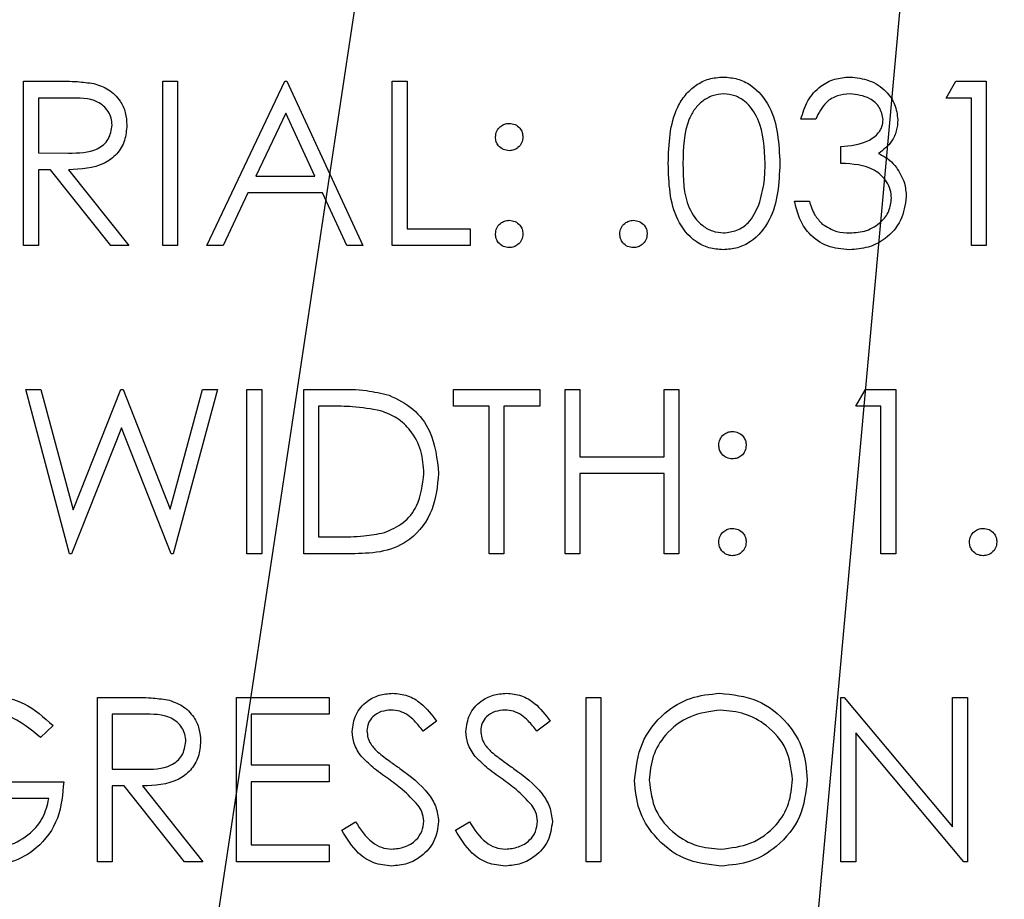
# Model space of a CAD drawing. Header units: inches. Extents: x 1880 to 2363, y -453 to -54.
# Tile 343 of 656: x 2039.987 to 2040.527, y -271.865 to -271.383. Entities that reach past the tile are written whole.
import ezdxf

# ---------------------------------------------------------------- set-up
doc = ezdxf.new("R2010")
doc.units = ezdxf.units.IN
doc.header["$LTSCALE"] = 0.5
doc.header["$MEASUREMENT"] = 0
doc.layers.add('DSS-M-S', color=53, linetype='Continuous')
doc.layers.add('SID-M-S', color=105, linetype='Continuous')

msp = doc.modelspace()

# ---------------------------------------------------------------- linework, layer by layer
at = {"layer": 'DSS-M-S', "linetype": 'Continuous', "lineweight": 25}
for p, q in [((2039.98961, -271.41653), (2040.00763, -271.41653)), ((2039.98961, -271.50653), (2039.98961, -271.41653)), ((2040.06577, -271.41653), (2040.07385, -271.41653)), ((2040.06577, -271.50653), (2040.06577, -271.41653)), ((2040.07385, -271.41653), (2040.07385, -271.50653)), ((2040.09, -271.50653), (2040.13269, -271.41653)), ((2040.13269, -271.41653), (2040.13385, -271.41653)), ((2040.13385, -271.41653), (2040.17538, -271.50653)), ((2040.19154, -271.41653), (2040.19961, -271.41653)), ((2040.19154, -271.50653), (2040.19154, -271.41653)), ((2040.19961, -271.41653), (2040.19961, -271.4973)), ((2040.495, -271.42576), (2040.50028, -271.41653)), ((2040.50028, -271.41653), (2040.51692, -271.41653)), ((2040.51692, -271.41653), (2040.51692, -271.50653)), ((2039.99769, -271.42576), (2039.99769, -271.45576)), ((2040.01457, -271.42576), (2039.99769, -271.42576)), ((2040.50885, -271.42576), (2040.495, -271.42576)), ((2040.50885, -271.50653), (2040.50885, -271.42576)), ((2040.13318, -271.43407), (2040.11688, -271.46845)), ((2040.14904, -271.46845), (2040.13318, -271.43407)), ((2040.42346, -271.4373), (2040.41538, -271.4373)), ((2039.99769, -271.45576), (2040.01417, -271.45588)), ((2040.43731, -271.46153), (2040.43731, -271.4523)), ((2039.99769, -271.46499), (2039.99769, -271.50653)), ((2040.00425, -271.46499), (2039.99769, -271.46499)), ((2040.03732, -271.50653), (2040.00425, -271.46499)), ((2040.01424, -271.46499), (2040.04731, -271.50653)), ((2040.11688, -271.46845), (2040.14904, -271.46845)), ((2040.1125, -271.47768), (2040.09882, -271.50653)), ((2040.1533, -271.47768), (2040.1125, -271.47768)), ((2040.1666, -271.50653), (2040.1533, -271.47768)), ((2040.41192, -271.4823), (2040.42, -271.4823)), ((2040.19961, -271.4973), (2040.23423, -271.4973)), ((2040.23423, -271.4973), (2040.23423, -271.50653)), ((2039.99769, -271.50653), (2039.98961, -271.50653)), ((2040.04731, -271.50653), (2040.03732, -271.50653)), ((2040.07385, -271.50653), (2040.06577, -271.50653)), ((2040.09882, -271.50653), (2040.09, -271.50653)), ((2040.17538, -271.50653), (2040.1666, -271.50653)), ((2040.23423, -271.50653), (2040.19154, -271.50653)), ((2040.51692, -271.50653), (2040.50885, -271.50653)), ((2039.99077, -271.58528), (2039.99912, -271.58528)), ((2040.01471, -271.67528), (2039.99077, -271.58528)), ((2039.99912, -271.58528), (2040.01673, -271.65128)), ((2040.01673, -271.65128), (2040.04293, -271.58528)), ((2040.04293, -271.58528), (2040.0441, -271.58528)), ((2040.0441, -271.58528), (2040.06981, -271.65083)), ((2040.06981, -271.65083), (2040.08751, -271.58528)), ((2040.09577, -271.58528), (2040.0715, -271.67528)), ((2040.08751, -271.58528), (2040.09577, -271.58528)), ((2040.11192, -271.58528), (2040.12, -271.58528)), ((2040.11192, -271.67528), (2040.11192, -271.58528)), ((2040.12, -271.58528), (2040.12, -271.67528)), ((2040.14308, -271.58528), (2040.16125, -271.58528)), ((2040.14308, -271.67528), (2040.14308, -271.58528)), ((2040.225, -271.58528), (2040.27231, -271.58528)), ((2040.225, -271.59451), (2040.225, -271.58528)), ((2040.27231, -271.58528), (2040.27231, -271.59451)), ((2040.28615, -271.58528), (2040.29423, -271.58528)), ((2040.28615, -271.67528), (2040.28615, -271.58528)), ((2040.29423, -271.58528), (2040.29423, -271.6222)), ((2040.34038, -271.58528), (2040.34846, -271.58528)), ((2040.34038, -271.6222), (2040.34038, -271.58528)), ((2040.34846, -271.58528), (2040.34846, -271.67528)), ((2040.44538, -271.59451), (2040.45067, -271.58528)), ((2040.45067, -271.58528), (2040.46731, -271.58528)), ((2040.46731, -271.58528), (2040.46731, -271.67528)), ((2040.15115, -271.59451), (2040.15115, -271.66605)), ((2040.15748, -271.59451), (2040.15115, -271.59451)), ((2040.24461, -271.59451), (2040.225, -271.59451)), ((2040.24461, -271.67528), (2040.24461, -271.59451)), ((2040.25269, -271.59451), (2040.25269, -271.67528)), ((2040.27231, -271.59451), (2040.25269, -271.59451)), ((2040.45923, -271.59451), (2040.44538, -271.59451)), ((2040.45923, -271.67528), (2040.45923, -271.59451)), ((2040.04327, -271.60644), (2040.01586, -271.67528)), ((2040.07035, -271.67528), (2040.04327, -271.60644)), ((2040.29423, -271.6222), (2040.34038, -271.6222)), ((2040.29423, -271.63143), (2040.29423, -271.67528)), ((2040.34038, -271.63143), (2040.29423, -271.63143)), ((2040.34038, -271.67528), (2040.34038, -271.63143)), ((2040.15115, -271.66605), (2040.16148, -271.66605)), ((2040.01586, -271.67528), (2040.01471, -271.67528)), ((2040.0715, -271.67528), (2040.07035, -271.67528)), ((2040.12, -271.67528), (2040.11192, -271.67528)), ((2040.17097, -271.67528), (2040.14308, -271.67528)), ((2040.25269, -271.67528), (2040.24461, -271.67528)), ((2040.29423, -271.67528), (2040.28615, -271.67528)), ((2040.34846, -271.67528), (2040.34038, -271.67528)), ((2040.46731, -271.67528), (2040.45923, -271.67528)), ((2040.03, -271.75403), (2040.04801, -271.75403)), ((2040.03, -271.84403), (2040.03, -271.75403)), ((2040.10615, -271.75403), (2040.15692, -271.75403)), ((2040.10615, -271.84403), (2040.10615, -271.75403)), ((2040.15692, -271.75403), (2040.15692, -271.76326)), ((2040.29769, -271.84403), (2040.29769, -271.75403)), ((2040.29769, -271.75403), (2040.30577, -271.75403)), ((2040.30577, -271.75403), (2040.30577, -271.84403)), ((2040.43731, -271.75403), (2040.439, -271.75403)), ((2040.43731, -271.84403), (2040.43731, -271.75403)), ((2040.439, -271.75403), (2040.49846, -271.82486)), ((2040.49846, -271.75403), (2040.50654, -271.75403)), ((2040.49846, -271.82486), (2040.49846, -271.75403)), ((2040.50654, -271.75403), (2040.50654, -271.84403)), ((2040.03808, -271.76326), (2040.03808, -271.79326)), ((2040.05495, -271.76326), (2040.03808, -271.76326)), ((2040.11423, -271.76326), (2040.11423, -271.79095)), ((2040.15692, -271.76326), (2040.11423, -271.76326)), ((2040.00577, -271.76939), (2039.99885, -271.77595)), ((2040.21577, -271.76695), (2040.20847, -271.77249)), ((2040.27808, -271.76695), (2040.27077, -271.77249)), ((2040.5047, -271.84403), (2040.44538, -271.77335)), ((2040.44538, -271.77335), (2040.44538, -271.84403)), ((2040.11423, -271.79095), (2040.15692, -271.79095)), ((2040.15692, -271.79095), (2040.15692, -271.80018)), ((2040.03808, -271.79326), (2040.05455, -271.79338)), ((2039.97346, -271.80018), (2040.01154, -271.80018)), ((2040.11423, -271.80018), (2040.11423, -271.8348)), ((2040.15692, -271.80018), (2040.11423, -271.80018)), ((2040.03808, -271.80249), (2040.03808, -271.84403)), ((2040.04464, -271.80249), (2040.03808, -271.80249)), ((2040.0777, -271.84403), (2040.04464, -271.80249)), ((2040.05463, -271.80249), (2040.08769, -271.84403)), ((2040.00346, -271.80941), (2039.97346, -271.80941)), ((2040.16385, -271.82667), (2040.17145, -271.8221)), ((2040.22615, -271.82667), (2040.23376, -271.8221)), ((2040.11423, -271.8348), (2040.15692, -271.8348)), ((2040.15692, -271.8348), (2040.15692, -271.84403)), ((2040.03808, -271.84403), (2040.03, -271.84403)), ((2040.08769, -271.84403), (2040.0777, -271.84403)), ((2040.15692, -271.84403), (2040.10615, -271.84403)), ((2040.30577, -271.84403), (2040.29769, -271.84403)), ((2040.44538, -271.84403), (2040.43731, -271.84403)), ((2040.50654, -271.84403), (2040.5047, -271.84403))]:
    msp.add_line(p, q, dxfattribs=at)
for points, knots in [([(2040.00763, -271.41653), (2040.01145, -271.41652), (2040.01827, -271.41649), (2040.02504, -271.41737), (2040.02802, -271.41775)], [0, 0, 0, 0, 0.56024, 1, 1, 1, 1]), ([(2040.02802, -271.41775), (2040.03084, -271.41869), (2040.03649, -271.42056), (2040.04243, -271.42663), (2040.04571, -271.43361), (2040.046, -271.43827), (2040.04615, -271.4406)], [0, 0, 0, 0, 0.279797, 0.5595, 0.779626, 1, 1, 1, 1]), ([(2040.34269, -271.46156), (2040.34304, -271.45082), (2040.34348, -271.43737), (2040.35186, -271.42385), (2040.35771, -271.41848), (2040.36489, -271.41486), (2040.37015, -271.41443), (2040.37278, -271.41422)], [0, 0, 0, 0, 0.498702, 0.6241765, 0.7494675, 0.8747453, 1, 1, 1, 1]), ([(2040.37278, -271.41422), (2040.37543, -271.41443), (2040.38073, -271.41486), (2040.39039, -271.41955), (2040.40255, -271.43457), (2040.40333, -271.45076), (2040.40385, -271.46156)], [0, 0, 0, 0, 0.1256001, 0.2511969, 0.5005813, 1, 1, 1, 1]), ([(2040.41538, -271.4373), (2040.41642, -271.43384), (2040.41849, -271.42692), (2040.42537, -271.41927), (2040.43369, -271.41488), (2040.43935, -271.41444), (2040.44218, -271.41422)], [0, 0, 0, 0, 0.280288, 0.55968, 0.779747, 1, 1, 1, 1]), ([(2040.44218, -271.41422), (2040.44582, -271.41461), (2040.4531, -271.41539), (2040.46182, -271.42118), (2040.46736, -271.42903), (2040.46809, -271.43475), (2040.46846, -271.4376)], [0, 0, 0, 0, 0.280085, 0.559868, 0.780099, 1, 1, 1, 1]), ([(2040.37305, -271.42345), (2040.37099, -271.42366), (2040.36686, -271.42407), (2040.36139, -271.42723), (2040.35702, -271.43166), (2040.35107, -271.44262), (2040.3509, -271.45313), (2040.35077, -271.46153)], [0, 0, 0, 0, 0.125139, 0.250418, 0.375519, 0.500847, 1, 1, 1, 1]), ([(2040.39577, -271.46153), (2040.39544, -271.45317), (2040.39494, -271.44065), (2040.38651, -271.42828), (2040.37923, -271.4241), (2040.37511, -271.42367), (2040.37305, -271.42345)], [0, 0, 0, 0, 0.5000715, 0.7490206, 0.8745985, 1, 1, 1, 1]), ([(2040.44228, -271.42345), (2040.43994, -271.42364), (2040.43527, -271.42401), (2040.42783, -271.42851), (2040.42512, -271.43396), (2040.42346, -271.4373)], [0, 0, 0, 0, 0.280636, 0.560364, 1, 1, 1, 1]), ([(2040.46038, -271.43757), (2040.45993, -271.43521), (2040.45901, -271.43048), (2040.45212, -271.42465), (2040.44601, -271.42391), (2040.44228, -271.42345)], [0, 0, 0, 0, 0.278859, 0.560074, 1, 1, 1, 1]), ([(2040.03808, -271.44058), (2040.03798, -271.43926), (2040.03778, -271.43662), (2040.03599, -271.43303), (2040.03346, -271.42998), (2040.02679, -271.42558), (2040.02, -271.42568), (2040.01457, -271.42576)], [0, 0, 0, 0, 0.1253074, 0.250617, 0.3759543, 0.5012806, 1, 1, 1, 1]), ([(2040.01417, -271.45588), (2040.0197, -271.45587), (2040.02662, -271.45585), (2040.03344, -271.45145), (2040.03701, -271.44732), (2040.03765, -271.44327), (2040.03808, -271.44058)], [0, 0, 0, 0, 0.4998271, 0.6254978, 0.7512079, 1, 1, 1, 1]), ([(2040.04615, -271.4406), (2040.04592, -271.44344), (2040.04545, -271.44913), (2040.041, -271.45669), (2040.03085, -271.46425), (2040.02109, -271.46469), (2040.01424, -271.46499)], [0, 0, 0, 0, 0.18712, 0.373979, 0.560911, 1, 1, 1, 1]), ([(2040.24808, -271.4471), (2040.24821, -271.446), (2040.24849, -271.44379), (2040.25052, -271.44135), (2040.25298, -271.43985), (2040.25471, -271.43969), (2040.25558, -271.4396)], [0, 0, 0, 0, 0.2795852, 0.5594544, 0.7796968, 1, 1, 1, 1]), ([(2040.25558, -271.4396), (2040.25669, -271.43973), (2040.2589, -271.43998), (2040.26133, -271.44205), (2040.26287, -271.44449), (2040.26301, -271.44623), (2040.26308, -271.4471)], [0, 0, 0, 0, 0.279602, 0.559212, 0.779475, 1, 1, 1, 1]), ([(2040.43731, -271.4523), (2040.44239, -271.45183), (2040.45002, -271.45112), (2040.45747, -271.44584), (2040.46002, -271.44136), (2040.46026, -271.43883), (2040.46038, -271.43757)], [0, 0, 0, 0, 0.499418, 0.749016, 0.874544, 1, 1, 1, 1]), ([(2040.46846, -271.4376), (2040.46831, -271.43968), (2040.46802, -271.44384), (2040.46478, -271.45075), (2040.46054, -271.45408), (2040.45795, -271.45612)], [0, 0, 0, 0, 0.280508, 0.560792, 1, 1, 1, 1]), ([(2040.25558, -271.4546), (2040.25447, -271.45448), (2040.25226, -271.45422), (2040.24981, -271.45217), (2040.24831, -271.44971), (2040.24815, -271.44797), (2040.24808, -271.4471)], [0, 0, 0, 0, 0.279647, 0.559299, 0.779615, 1, 1, 1, 1]), ([(2040.26308, -271.4471), (2040.26295, -271.44821), (2040.2627, -271.45043), (2040.26064, -271.45287), (2040.25819, -271.45439), (2040.25645, -271.45453), (2040.25558, -271.4546)], [0, 0, 0, 0, 0.2795175, 0.5593264, 0.7795441, 1, 1, 1, 1]), ([(2040.45795, -271.45612), (2040.46005, -271.45721), (2040.46379, -271.45917), (2040.46651, -271.46238), (2040.4677, -271.4638)], [0, 0, 0, 0, 0.559795, 1, 1, 1, 1]), ([(2040.37278, -271.50884), (2040.37016, -271.50862), (2040.3649, -271.50819), (2040.35535, -271.50348), (2040.34352, -271.48836), (2040.34302, -271.47229), (2040.34269, -271.46156)], [0, 0, 0, 0, 0.125551, 0.25109, 0.50025, 1, 1, 1, 1]), ([(2040.35077, -271.46153), (2040.35083, -271.46994), (2040.35093, -271.48254), (2040.35958, -271.49482), (2040.36688, -271.49894), (2040.37099, -271.49938), (2040.37305, -271.4996)], [0, 0, 0, 0, 0.500291, 0.749086, 0.874606, 1, 1, 1, 1]), ([(2040.40385, -271.46156), (2040.40334, -271.47237), (2040.40259, -271.48856), (2040.39035, -271.50348), (2040.38072, -271.50819), (2040.37543, -271.50862), (2040.37278, -271.50884)], [0, 0, 0, 0, 0.499407, 0.748743, 0.874372, 1, 1, 1, 1]), ([(2040.39236, -271.48415), (2040.39351, -271.48001), (2040.39556, -271.47259), (2040.3957, -271.46491), (2040.39577, -271.46153)], [0, 0, 0, 0, 0.559599, 1, 1, 1, 1]), ([(2040.465, -271.48057), (2040.46487, -271.479), (2040.46461, -271.47586), (2040.4618, -271.47018), (2040.45343, -271.46243), (2040.44376, -271.46189), (2040.43731, -271.46153)], [0, 0, 0, 0, 0.125587, 0.251191, 0.500605, 1, 1, 1, 1]), ([(2040.4677, -271.4638), (2040.46943, -271.46655), (2040.47251, -271.47148), (2040.4729, -271.47725), (2040.47308, -271.47979)], [0, 0, 0, 0, 0.559419, 1, 1, 1, 1]), ([(2040.44194, -271.50884), (2040.43781, -271.50847), (2040.42956, -271.50775), (2040.41982, -271.50084), (2040.41416, -271.49175), (2040.41267, -271.48545), (2040.41192, -271.4823)], [0, 0, 0, 0, 0.279886, 0.558979, 0.779263, 1, 1, 1, 1]), ([(2040.42, -271.4823), (2040.42082, -271.48491), (2040.42229, -271.48958), (2040.4256, -271.49316), (2040.42705, -271.49474)], [0, 0, 0, 0, 0.560694, 1, 1, 1, 1]), ([(2040.47308, -271.47979), (2040.47243, -271.48421), (2040.47114, -271.49305), (2040.46269, -271.50275), (2040.4524, -271.50803), (2040.44543, -271.50857), (2040.44194, -271.50884)], [0, 0, 0, 0, 0.279304, 0.558838, 0.779277, 1, 1, 1, 1]), ([(2040.44208, -271.4996), (2040.44521, -271.4994), (2040.45144, -271.49898), (2040.45898, -271.49431), (2040.46409, -271.4879), (2040.4647, -271.48301), (2040.465, -271.48057)], [0, 0, 0, 0, 0.280599, 0.560151, 0.780303, 1, 1, 1, 1]), ([(2040.37305, -271.4996), (2040.37551, -271.4993), (2040.38043, -271.49868), (2040.38803, -271.49354), (2040.39072, -271.48771), (2040.39236, -271.48415)], [0, 0, 0, 0, 0.280257, 0.560781, 1, 1, 1, 1]), ([(2040.24808, -271.50018), (2040.24821, -271.49908), (2040.24847, -271.49686), (2040.25051, -271.49441), (2040.25297, -271.49291), (2040.25471, -271.49276), (2040.25558, -271.49268)], [0, 0, 0, 0, 0.279576, 0.559284, 0.779552, 1, 1, 1, 1]), ([(2040.25558, -271.49268), (2040.25669, -271.49281), (2040.2589, -271.49306), (2040.26133, -271.49512), (2040.26287, -271.49757), (2040.26301, -271.49931), (2040.26308, -271.50018)], [0, 0, 0, 0, 0.279602, 0.559212, 0.779475, 1, 1, 1, 1]), ([(2040.31615, -271.50018), (2040.31628, -271.49908), (2040.31655, -271.49686), (2040.31858, -271.49441), (2040.32105, -271.49291), (2040.32278, -271.49276), (2040.32365, -271.49268)], [0, 0, 0, 0, 0.279576, 0.559284, 0.779552, 1, 1, 1, 1]), ([(2040.32365, -271.49268), (2040.32476, -271.49281), (2040.32698, -271.49306), (2040.32941, -271.49512), (2040.33095, -271.49757), (2040.33108, -271.49931), (2040.33115, -271.50018)], [0, 0, 0, 0, 0.279602, 0.559212, 0.779475, 1, 1, 1, 1]), ([(2040.42705, -271.49474), (2040.42964, -271.49635), (2040.43426, -271.49925), (2040.43969, -271.4995), (2040.44208, -271.4996)], [0, 0, 0, 0, 0.558748, 1, 1, 1, 1]), ([(2040.25558, -271.50768), (2040.25447, -271.50755), (2040.25227, -271.50727), (2040.24983, -271.50524), (2040.24832, -271.50278), (2040.24816, -271.50105), (2040.24808, -271.50018)], [0, 0, 0, 0, 0.279581, 0.559143, 0.779575, 1, 1, 1, 1]), ([(2040.26308, -271.50018), (2040.26295, -271.50129), (2040.26268, -271.5035), (2040.26063, -271.50594), (2040.25818, -271.50745), (2040.25644, -271.5076), (2040.25558, -271.50768)], [0, 0, 0, 0, 0.279469, 0.559358, 0.779674, 1, 1, 1, 1]), ([(2040.32365, -271.50768), (2040.32255, -271.50755), (2040.32034, -271.50727), (2040.3179, -271.50524), (2040.3164, -271.50278), (2040.31623, -271.50105), (2040.31615, -271.50018)], [0, 0, 0, 0, 0.279581, 0.559143, 0.779575, 1, 1, 1, 1]), ([(2040.33115, -271.50018), (2040.33102, -271.50129), (2040.33076, -271.5035), (2040.32871, -271.50594), (2040.32626, -271.50745), (2040.32452, -271.5076), (2040.32365, -271.50768)], [0, 0, 0, 0, 0.279469, 0.559358, 0.779674, 1, 1, 1, 1]), ([(2040.16125, -271.58528), (2040.16666, -271.58528), (2040.17631, -271.58529), (2040.18569, -271.58754), (2040.18981, -271.58852)], [0, 0, 0, 0, 0.560445, 1, 1, 1, 1]), ([(2040.18981, -271.58852), (2040.19439, -271.59074), (2040.20355, -271.59518), (2040.21469, -271.61035), (2040.21608, -271.62343), (2040.21692, -271.63141)], [0, 0, 0, 0, 0.280264, 0.560715, 1, 1, 1, 1]), ([(2040.18514, -271.59703), (2040.18002, -271.59613), (2040.17086, -271.59452), (2040.16157, -271.59451), (2040.15748, -271.59451)], [0, 0, 0, 0, 0.559542, 1, 1, 1, 1]), ([(2040.20885, -271.6314), (2040.20855, -271.62718), (2040.20797, -271.61877), (2040.20239, -271.60817), (2040.19443, -271.60059), (2040.18824, -271.59822), (2040.18514, -271.59703)], [0, 0, 0, 0, 0.280178, 0.559765, 0.779797, 1, 1, 1, 1]), ([(2040.37038, -271.61585), (2040.37052, -271.61475), (2040.37079, -271.61254), (2040.37283, -271.6101), (2040.37528, -271.6086), (2040.37702, -271.60844), (2040.37788, -271.60835)], [0, 0, 0, 0, 0.279585, 0.559454, 0.779697, 1, 1, 1, 1]), ([(2040.37788, -271.60835), (2040.37899, -271.60848), (2040.38121, -271.60873), (2040.38364, -271.6108), (2040.38518, -271.61324), (2040.38532, -271.61498), (2040.38538, -271.61585)], [0, 0, 0, 0, 0.279602, 0.559212, 0.779475, 1, 1, 1, 1]), ([(2040.37788, -271.62335), (2040.37678, -271.62323), (2040.37456, -271.62297), (2040.37212, -271.62092), (2040.37061, -271.61846), (2040.37046, -271.61672), (2040.37038, -271.61585)], [0, 0, 0, 0, 0.2796468, 0.5592988, 0.7796148, 1, 1, 1, 1]), ([(2040.38538, -271.61585), (2040.38526, -271.61696), (2040.38501, -271.61918), (2040.38295, -271.62162), (2040.3805, -271.62314), (2040.37876, -271.62328), (2040.37788, -271.62335)], [0, 0, 0, 0, 0.2795175, 0.5593264, 0.7795441, 1, 1, 1, 1]), ([(2040.21692, -271.63141), (2040.21626, -271.63817), (2040.21495, -271.65166), (2040.20329, -271.66777), (2040.18691, -271.6748), (2040.17629, -271.67512), (2040.17097, -271.67528)], [0, 0, 0, 0, 0.280124, 0.559248, 0.778837, 1, 1, 1, 1]), ([(2040.18721, -271.66376), (2040.1908, -271.66218), (2040.19799, -271.65903), (2040.20705, -271.64766), (2040.20817, -271.63756), (2040.20885, -271.6314)], [0, 0, 0, 0, 0.280536, 0.561015, 1, 1, 1, 1]), ([(2040.37038, -271.66893), (2040.37052, -271.66783), (2040.37078, -271.66561), (2040.37281, -271.66316), (2040.37528, -271.66166), (2040.37701, -271.66151), (2040.37788, -271.66143)], [0, 0, 0, 0, 0.2795762, 0.5592837, 0.7795524, 1, 1, 1, 1]), ([(2040.37788, -271.66143), (2040.37899, -271.66156), (2040.38121, -271.66181), (2040.38364, -271.66387), (2040.38518, -271.66632), (2040.38532, -271.66806), (2040.38538, -271.66893)], [0, 0, 0, 0, 0.279602, 0.559212, 0.779475, 1, 1, 1, 1]), ([(2040.50769, -271.66893), (2040.50782, -271.66783), (2040.50809, -271.66561), (2040.51012, -271.66316), (2040.51258, -271.66166), (2040.51432, -271.66151), (2040.51519, -271.66143)], [0, 0, 0, 0, 0.279576, 0.559284, 0.779552, 1, 1, 1, 1]), ([(2040.51519, -271.66143), (2040.5163, -271.66156), (2040.51852, -271.66181), (2040.52095, -271.66387), (2040.52249, -271.66632), (2040.52262, -271.66806), (2040.52269, -271.66893)], [0, 0, 0, 0, 0.279602, 0.559212, 0.779475, 1, 1, 1, 1]), ([(2040.16148, -271.66605), (2040.16633, -271.66606), (2040.17498, -271.66608), (2040.18348, -271.66447), (2040.18721, -271.66376)], [0, 0, 0, 0, 0.560426, 1, 1, 1, 1]), ([(2040.37788, -271.67643), (2040.37678, -271.6763), (2040.37457, -271.67602), (2040.37213, -271.67399), (2040.37063, -271.67153), (2040.37046, -271.6698), (2040.37038, -271.66893)], [0, 0, 0, 0, 0.2795812, 0.5591432, 0.7795754, 1, 1, 1, 1]), ([(2040.38538, -271.66893), (2040.38525, -271.67004), (2040.38499, -271.67225), (2040.38294, -271.67469), (2040.38049, -271.6762), (2040.37875, -271.67635), (2040.37788, -271.67643)], [0, 0, 0, 0, 0.279469, 0.559358, 0.779674, 1, 1, 1, 1]), ([(2040.51519, -271.67643), (2040.51409, -271.6763), (2040.51188, -271.67602), (2040.50944, -271.67399), (2040.50793, -271.67153), (2040.50777, -271.6698), (2040.50769, -271.66893)], [0, 0, 0, 0, 0.279581, 0.559143, 0.779575, 1, 1, 1, 1]), ([(2040.52269, -271.66893), (2040.52256, -271.67004), (2040.5223, -271.67225), (2040.52025, -271.67469), (2040.5178, -271.6762), (2040.51606, -271.67635), (2040.51519, -271.67643)], [0, 0, 0, 0, 0.279469, 0.559358, 0.779674, 1, 1, 1, 1]), ([(2039.96533, -271.75172), (2039.9739, -271.75279), (2039.98923, -271.7547), (2040.0007, -271.76489), (2040.00577, -271.76939)], [0, 0, 0, 0, 0.558579, 1, 1, 1, 1]), ([(2040.16961, -271.77272), (2040.17, -271.76953), (2040.17078, -271.76314), (2040.17693, -271.7562), (2040.18428, -271.75236), (2040.18929, -271.75193), (2040.19179, -271.75172)], [0, 0, 0, 0, 0.279553, 0.558798, 0.779378, 1, 1, 1, 1]), ([(2040.19179, -271.75172), (2040.19456, -271.75199), (2040.2001, -271.75253), (2040.20878, -271.75783), (2040.21312, -271.76349), (2040.21577, -271.76695)], [0, 0, 0, 0, 0.27975, 0.559501, 1, 1, 1, 1]), ([(2040.23192, -271.77272), (2040.23231, -271.76953), (2040.23309, -271.76314), (2040.23924, -271.7562), (2040.24659, -271.75236), (2040.25159, -271.75193), (2040.2541, -271.75172)], [0, 0, 0, 0, 0.2795526, 0.5587984, 0.7793777, 1, 1, 1, 1]), ([(2040.2541, -271.75172), (2040.25687, -271.75199), (2040.26241, -271.75253), (2040.27109, -271.75783), (2040.27542, -271.76349), (2040.27808, -271.76695)], [0, 0, 0, 0, 0.27975, 0.559501, 1, 1, 1, 1]), ([(2040.32423, -271.79942), (2040.32506, -271.79248), (2040.32672, -271.7786), (2040.33904, -271.76278), (2040.35459, -271.75335), (2040.3655, -271.75226), (2040.37096, -271.75172)], [0, 0, 0, 0, 0.279731, 0.5593268, 0.7796805, 1, 1, 1, 1]), ([(2040.37096, -271.75172), (2040.37801, -271.75246), (2040.39211, -271.75394), (2040.40788, -271.76671), (2040.41746, -271.78239), (2040.41838, -271.79346), (2040.41885, -271.79899)], [0, 0, 0, 0, 0.279767, 0.559358, 0.779571, 1, 1, 1, 1]), ([(2040.04801, -271.75403), (2040.05183, -271.75402), (2040.05866, -271.75399), (2040.06543, -271.75487), (2040.0684, -271.75525)], [0, 0, 0, 0, 0.56024, 1, 1, 1, 1]), ([(2040.0684, -271.75525), (2040.07122, -271.75619), (2040.07687, -271.75806), (2040.08281, -271.76413), (2040.08609, -271.77111), (2040.08639, -271.77577), (2040.08654, -271.7781)], [0, 0, 0, 0, 0.279797, 0.5595, 0.779626, 1, 1, 1, 1]), ([(2039.99885, -271.77595), (2039.99328, -271.77137), (2039.98334, -271.7632), (2039.97065, -271.76164), (2039.96506, -271.76095)], [0, 0, 0, 0, 0.55984, 1, 1, 1, 1]), ([(2040.07846, -271.77808), (2040.07836, -271.77676), (2040.07817, -271.77412), (2040.07638, -271.77053), (2040.07385, -271.76748), (2040.06717, -271.76308), (2040.06038, -271.76318), (2040.05495, -271.76326)], [0, 0, 0, 0, 0.125307, 0.250617, 0.375954, 0.501281, 1, 1, 1, 1]), ([(2040.19089, -271.76095), (2040.18906, -271.76109), (2040.18541, -271.76137), (2040.18102, -271.76418), (2040.17813, -271.76803), (2040.17784, -271.77091), (2040.17769, -271.77235)], [0, 0, 0, 0, 0.280274, 0.559931, 0.77992, 1, 1, 1, 1]), ([(2040.20847, -271.77249), (2040.20691, -271.77055), (2040.20435, -271.76737), (2040.20013, -271.76352), (2040.19572, -271.76132), (2040.1925, -271.76108), (2040.19089, -271.76095)], [0, 0, 0, 0, 0.340409, 0.560482, 0.78018, 1, 1, 1, 1]), ([(2040.2532, -271.76095), (2040.25137, -271.76109), (2040.24772, -271.76137), (2040.24332, -271.76418), (2040.24044, -271.76803), (2040.24015, -271.77091), (2040.24, -271.77235)], [0, 0, 0, 0, 0.280274, 0.559931, 0.77992, 1, 1, 1, 1]), ([(2040.27077, -271.77249), (2040.26922, -271.77055), (2040.26666, -271.76737), (2040.26243, -271.76352), (2040.25802, -271.76132), (2040.25481, -271.76108), (2040.2532, -271.76095)], [0, 0, 0, 0, 0.340409, 0.560482, 0.78018, 1, 1, 1, 1]), ([(2040.37136, -271.76095), (2040.36568, -271.76169), (2040.35431, -271.76316), (2040.34131, -271.77319), (2040.33353, -271.78594), (2040.33272, -271.79491), (2040.33231, -271.79939)], [0, 0, 0, 0, 0.279627, 0.55935, 0.77963, 1, 1, 1, 1]), ([(2040.41077, -271.79897), (2040.41008, -271.79326), (2040.4087, -271.78183), (2040.39774, -271.76944), (2040.38477, -271.76227), (2040.37583, -271.76139), (2040.37136, -271.76095)], [0, 0, 0, 0, 0.279468, 0.55887, 0.779516, 1, 1, 1, 1]), ([(2040.17464, -271.78643), (2040.17306, -271.78409), (2040.17023, -271.77992), (2040.1698, -271.77492), (2040.16961, -271.77272)], [0, 0, 0, 0, 0.55984, 1, 1, 1, 1]), ([(2040.17769, -271.77235), (2040.1778, -271.7736), (2040.17801, -271.77611), (2040.17996, -271.78025), (2040.18223, -271.78256), (2040.18362, -271.78397)], [0, 0, 0, 0, 0.279946, 0.559774, 1, 1, 1, 1]), ([(2040.23695, -271.78643), (2040.23537, -271.78409), (2040.23253, -271.77992), (2040.23211, -271.77492), (2040.23192, -271.77272)], [0, 0, 0, 0, 0.55984, 1, 1, 1, 1]), ([(2040.24, -271.77235), (2040.24011, -271.7736), (2040.24032, -271.77611), (2040.24227, -271.78025), (2040.24454, -271.78256), (2040.24593, -271.78397)], [0, 0, 0, 0, 0.279946, 0.559774, 1, 1, 1, 1]), ([(2040.05455, -271.79338), (2040.06008, -271.79337), (2040.067, -271.79335), (2040.07383, -271.78895), (2040.0774, -271.78482), (2040.07804, -271.78077), (2040.07846, -271.77808)], [0, 0, 0, 0, 0.499827, 0.625498, 0.751208, 1, 1, 1, 1]), ([(2040.08654, -271.7781), (2040.0863, -271.78094), (2040.08583, -271.78663), (2040.08138, -271.79419), (2040.07124, -271.80175), (2040.06147, -271.80219), (2040.05463, -271.80249)], [0, 0, 0, 0, 0.18712, 0.373979, 0.560911, 1, 1, 1, 1]), ([(2040.18362, -271.78397), (2040.18584, -271.7857), (2040.18981, -271.78878), (2040.19391, -271.79166), (2040.19572, -271.79293)], [0, 0, 0, 0, 0.559906, 1, 1, 1, 1]), ([(2040.24593, -271.78397), (2040.24815, -271.7857), (2040.25212, -271.78878), (2040.25622, -271.79166), (2040.25803, -271.79293)], [0, 0, 0, 0, 0.559906, 1, 1, 1, 1]), ([(2040.18939, -271.79867), (2040.18646, -271.79659), (2040.18122, -271.79289), (2040.17665, -271.7884), (2040.17464, -271.78643)], [0, 0, 0, 0, 0.5604127, 1, 1, 1, 1]), ([(2040.2517, -271.79867), (2040.24877, -271.79659), (2040.24353, -271.79289), (2040.23896, -271.7884), (2040.23695, -271.78643)], [0, 0, 0, 0, 0.5604127, 1, 1, 1, 1]), ([(2040.19572, -271.79293), (2040.20136, -271.79711), (2040.20922, -271.80293), (2040.21591, -271.81377), (2040.21659, -271.81924), (2040.21692, -271.82198)], [0, 0, 0, 0, 0.560115, 0.780284, 1, 1, 1, 1]), ([(2040.25803, -271.79293), (2040.26367, -271.79711), (2040.27153, -271.80293), (2040.27822, -271.81377), (2040.27889, -271.81924), (2040.27923, -271.82198)], [0, 0, 0, 0, 0.560115, 0.780284, 1, 1, 1, 1]), ([(2040.01154, -271.80018), (2040.01098, -271.80698), (2040.00988, -271.82054), (2039.99849, -271.83658), (2039.98293, -271.84524), (2039.97228, -271.84597), (2039.96695, -271.84634)], [0, 0, 0, 0, 0.280351, 0.559367, 0.779371, 1, 1, 1, 1]), ([(2040.20562, -271.81302), (2040.20285, -271.81005), (2040.19789, -271.80475), (2040.19199, -271.80053), (2040.18939, -271.79867)], [0, 0, 0, 0, 0.559496, 1, 1, 1, 1]), ([(2040.26793, -271.81302), (2040.26515, -271.81005), (2040.2602, -271.80475), (2040.2543, -271.80053), (2040.2517, -271.79867)], [0, 0, 0, 0, 0.559496, 1, 1, 1, 1]), ([(2040.37168, -271.84634), (2040.36471, -271.84556), (2040.35076, -271.84402), (2040.33525, -271.8313), (2040.32568, -271.81585), (2040.32471, -271.8049), (2040.32423, -271.79942)], [0, 0, 0, 0, 0.279663, 0.559354, 0.779636, 1, 1, 1, 1]), ([(2040.33231, -271.79939), (2040.333, -271.80506), (2040.33437, -271.81641), (2040.34525, -271.82864), (2040.358, -271.83601), (2040.3669, -271.83674), (2040.37136, -271.8371)], [0, 0, 0, 0, 0.279416, 0.559077, 0.779478, 1, 1, 1, 1]), ([(2040.37136, -271.8371), (2040.37707, -271.83645), (2040.3885, -271.83515), (2040.40174, -271.8253), (2040.40953, -271.81246), (2040.41035, -271.80347), (2040.41077, -271.79897)], [0, 0, 0, 0, 0.2798297, 0.559389, 0.7796538, 1, 1, 1, 1]), ([(2040.41885, -271.79899), (2040.41805, -271.80598), (2040.41647, -271.81994), (2040.40365, -271.83543), (2040.38814, -271.84493), (2040.37717, -271.84587), (2040.37168, -271.84634)], [0, 0, 0, 0, 0.27963, 0.559343, 0.779597, 1, 1, 1, 1]), ([(2039.96766, -271.8371), (2039.9723, -271.83675), (2039.98158, -271.83604), (2039.99298, -271.82935), (2040.00088, -271.8201), (2040.0026, -271.81297), (2040.00346, -271.80941)], [0, 0, 0, 0, 0.280254, 0.559912, 0.779941, 1, 1, 1, 1]), ([(2040.20885, -271.82185), (2040.20862, -271.82006), (2040.20823, -271.81685), (2040.20642, -271.81419), (2040.20562, -271.81302)], [0, 0, 0, 0, 0.5589902, 1, 1, 1, 1]), ([(2040.27115, -271.82185), (2040.27093, -271.82006), (2040.27054, -271.81685), (2040.26872, -271.81419), (2040.26793, -271.81302)], [0, 0, 0, 0, 0.5589902, 1, 1, 1, 1]), ([(2040.17145, -271.8221), (2040.17413, -271.82622), (2040.17786, -271.83195), (2040.18548, -271.83651), (2040.1893, -271.83691), (2040.19121, -271.8371)], [0, 0, 0, 0, 0.559321, 0.779782, 1, 1, 1, 1]), ([(2040.19121, -271.8371), (2040.19363, -271.83686), (2040.19847, -271.83638), (2040.20438, -271.83274), (2040.20813, -271.82755), (2040.20861, -271.82375), (2040.20885, -271.82185)], [0, 0, 0, 0, 0.280276, 0.560148, 0.780153, 1, 1, 1, 1]), ([(2040.21692, -271.82198), (2040.21642, -271.82566), (2040.21541, -271.83303), (2040.20822, -271.84087), (2040.19991, -271.84563), (2040.19411, -271.8461), (2040.19121, -271.84634)], [0, 0, 0, 0, 0.279183, 0.559085, 0.779446, 1, 1, 1, 1]), ([(2040.23376, -271.8221), (2040.23644, -271.82622), (2040.24017, -271.83195), (2040.24779, -271.83651), (2040.25161, -271.83691), (2040.25352, -271.8371)], [0, 0, 0, 0, 0.559321, 0.779782, 1, 1, 1, 1]), ([(2040.25352, -271.8371), (2040.25594, -271.83686), (2040.26078, -271.83638), (2040.26669, -271.83274), (2040.27044, -271.82755), (2040.27092, -271.82375), (2040.27115, -271.82185)], [0, 0, 0, 0, 0.280276, 0.560148, 0.780153, 1, 1, 1, 1]), ([(2040.27923, -271.82198), (2040.27873, -271.82566), (2040.27772, -271.83303), (2040.27053, -271.84087), (2040.26221, -271.84563), (2040.25642, -271.8461), (2040.25352, -271.84634)], [0, 0, 0, 0, 0.279183, 0.559085, 0.779446, 1, 1, 1, 1]), ([(2040.19121, -271.84634), (2040.18788, -271.846), (2040.18122, -271.84534), (2040.17097, -271.83855), (2040.16655, -271.83118), (2040.16385, -271.82667)], [0, 0, 0, 0, 0.27988, 0.559666, 1, 1, 1, 1]), ([(2040.25352, -271.84634), (2040.25019, -271.846), (2040.24353, -271.84534), (2040.23327, -271.83855), (2040.22886, -271.83118), (2040.22615, -271.82667)], [0, 0, 0, 0, 0.2798798, 0.5596658, 1, 1, 1, 1])]:
    msp.add_open_spline(points, degree=3, knots=knots, dxfattribs=at)
at = {"layer": 'SID-M-S'}
for p, q in [((2040.896, -266.57537), (2039.77208, -274.0178)), ((2040.90519, -266.57648), (2040.23008, -274.01643))]:
    msp.add_line(p, q, dxfattribs=at)

doc.saveas('drawing.dxf')
